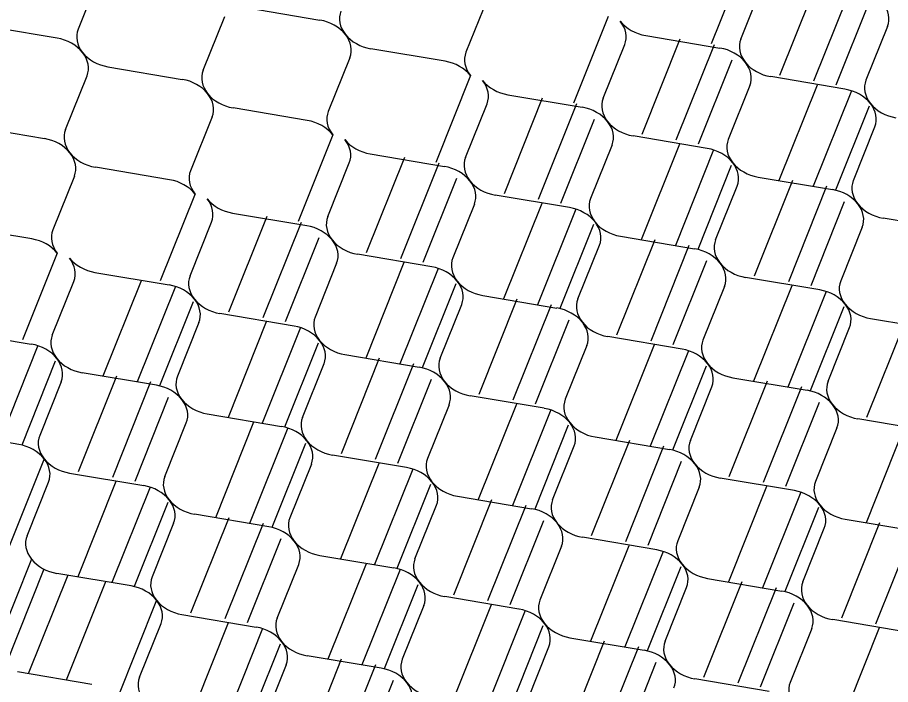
# Model space of a CAD drawing. Extents: x 638850 to 644908, y 297188 to 298900.
# Drawn here: x 638997.23 to 639037.44, y 298306.68 to 298337.41 of the extents above; entities that cross this region are included whole.
import ezdxf

# ---------------------------------------------------------------- set-up
doc = ezdxf.new("R2010")
doc.units = 0
doc.layers.add('2', color=7, linetype='Continuous')

msp = doc.modelspace()

# ---------------------------------------------------------------- linework, layer by layer
at = {"layer": '2'}
for p, q in [((639030.779, 298340.19), (639029.179, 298336.191)), ((639001.015, 298339.345), (639000.022, 298336.871)), ((639034.085, 298339.142), (639032.325, 298334.744)), ((639030.548, 298336.417), (639031.541, 298338.891)), ((639035.661, 298338.878), (639033.9, 298334.478)), ((639018.88, 298338.282), (639017.887, 298335.807)), ((639007.74, 298337.867), (639011.159, 298337.289)), ((639036.475, 298338.168), (639034.926, 298334.299)), ((639005.782, 298334.977), (639006.774, 298337.451)), ((639024.436, 298337.462), (639022.835, 298333.464)), ((638999.056, 298336.455), (638995.638, 298337.035)), ((639037.302, 298336.997), (639036.308, 298334.521)), ((639027.742, 298336.417), (639025.982, 298332.019)), ((639026.163, 298336.579), (639029.582, 298336.001)), ((639016.921, 298335.392), (639013.504, 298335.972)), ((639024.204, 298333.689), (639025.197, 298336.164)), ((639029.319, 298336.153), (639027.557, 298331.752)), ((639012.537, 298335.555), (639011.544, 298333.08)), ((639030.132, 298335.443), (639028.583, 298331.573)), ((639001.397, 298335.139), (639004.815, 298334.561)), ((638999.438, 298332.249), (639000.431, 298334.724)), ((639018.092, 298334.735), (639016.492, 298330.736)), ((639035.343, 298334.107), (639031.925, 298334.685)), ((639030.959, 298334.27), (639029.966, 298331.795)), ((639034.06, 298334.3), (639032.3, 298329.902)), ((639019.821, 298333.854), (639023.238, 298333.274)), ((639035.636, 298334.036), (639033.875, 298329.635)), ((639017.862, 298330.964), (639018.855, 298333.438)), ((639021.398, 298333.689), (639019.638, 298329.291)), ((639022.975, 298333.425), (639021.213, 298329.025)), ((639010.578, 298332.664), (639007.16, 298333.245)), ((639036.45, 298333.325), (639034.901, 298329.456)), ((639006.194, 298332.827), (639005.201, 298330.353)), ((639023.788, 298332.715), (639022.24, 298328.846)), ((638995.054, 298332.412), (638998.472, 298331.834)), ((639035.728, 298329.899), (639036.721, 298332.373)), ((639011.749, 298332.007), (639010.15, 298328.011)), ((639029, 298331.38), (639025.581, 298331.958)), ((639024.615, 298331.542), (639023.624, 298329.067)), ((639027.717, 298331.572), (639025.956, 298327.174)), ((639013.477, 298331.126), (639016.896, 298330.548)), ((639029.293, 298331.308), (639027.532, 298326.908)), ((639011.519, 298328.236), (639012.511, 298330.711)), ((639015.056, 298330.964), (639013.296, 298326.566)), ((639016.632, 298330.7), (639014.871, 298326.299)), ((639030.106, 298330.598), (639028.558, 298326.729)), ((639004.235, 298329.937), (639000.817, 298330.517)), ((638999.85, 298330.1), (638998.857, 298327.625)), ((639017.446, 298329.989), (639015.897, 298326.12)), ((639032.922, 298329.898), (639031.162, 298325.5)), ((639031.344, 298330.061), (639034.762, 298329.483)), ((639029.385, 298327.171), (639030.378, 298329.646)), ((639034.499, 298329.635), (639032.737, 298325.234)), ((639005.406, 298329.28), (639003.806, 298325.284)), ((639022.656, 298328.652), (639019.238, 298329.23)), ((639018.272, 298328.815), (639017.281, 298326.339)), ((639021.373, 298328.845), (639019.613, 298324.447)), ((639022.95, 298328.581), (639021.188, 298324.18)), ((639035.312, 298328.924), (639033.763, 298325.055)), ((639008.712, 298328.236), (639006.952, 298323.838)), ((639007.134, 298328.399), (639010.552, 298327.821)), ((639040.523, 298327.587), (639037.104, 298328.165)), ((638997.891, 298327.21), (638994.474, 298327.79)), ((639005.175, 298325.509), (639006.168, 298327.983)), ((639010.289, 298327.972), (639008.527, 298323.572)), ((639023.763, 298327.87), (639022.214, 298324.001)), ((639036.138, 298327.75), (639035.145, 298325.275)), ((639011.102, 298327.262), (639009.554, 298323.393)), ((639026.579, 298327.171), (639024.819, 298322.773)), ((639025, 298327.334), (639028.419, 298326.755)), ((638999.062, 298326.552), (638997.463, 298322.556)), ((639023.041, 298324.444), (639024.034, 298326.918)), ((639028.155, 298326.907), (639026.394, 298322.506)), ((639016.313, 298325.925), (639012.897, 298326.502)), ((639028.969, 298326.197), (639027.42, 298322.327)), ((639011.928, 298326.087), (639010.938, 298323.612)), ((639015.03, 298326.117), (639013.27, 298321.719)), ((639016.606, 298325.854), (639014.845, 298321.453)), ((639000.791, 298325.671), (639004.209, 298325.093)), ((639034.179, 298324.86), (639030.762, 298325.44)), ((638998.832, 298322.781), (638999.825, 298325.256)), ((639002.926, 298325.286), (639001.166, 298320.888)), ((639004.502, 298325.022), (639002.741, 298320.621)), ((639017.42, 298325.143), (639015.871, 298321.274)), ((639029.796, 298325.024), (639028.803, 298322.55)), ((639032.896, 298325.052), (639031.136, 298320.654)), ((639018.657, 298324.606), (639022.075, 298324.028)), ((639034.473, 298324.788), (639032.711, 298320.388)), ((639005.316, 298324.311), (639003.767, 298320.442)), ((639016.698, 298321.716), (639017.691, 298324.191)), ((639020.235, 298324.443), (639018.475, 298320.045)), ((639021.812, 298324.18), (639020.05, 298319.779)), ((639009.972, 298323.196), (639006.553, 298323.775)), ((639035.286, 298324.078), (639033.737, 298320.209)), ((639005.585, 298323.36), (639004.594, 298320.885)), ((639008.689, 298323.389), (639006.928, 298318.991)), ((639022.625, 298323.469), (639021.077, 298319.6)), ((639038.101, 298323.381), (639036.34, 298318.983)), ((639036.522, 298323.544), (639039.941, 298322.966)), ((638994.447, 298322.944), (638997.866, 298322.366)), ((639010.265, 298323.125), (639008.504, 298318.724)), ((639034.563, 298320.654), (639035.556, 298323.128)), ((639027.837, 298322.134), (639024.418, 298322.712)), ((638998.159, 298322.294), (638996.398, 298317.894)), ((639011.078, 298322.415), (639009.53, 298318.546)), ((639023.452, 298322.297), (639022.459, 298319.822)), ((639026.554, 298322.327), (639024.794, 298317.929)), ((639012.314, 298321.881), (639015.732, 298321.301)), ((639028.13, 298322.063), (639026.369, 298317.662)), ((638998.972, 298321.584), (638997.424, 298317.715)), ((639010.356, 298318.991), (639011.348, 298321.465)), ((639013.892, 298321.716), (639012.132, 298317.318)), ((639015.468, 298321.452), (639013.707, 298317.051)), ((639028.943, 298321.352), (639027.395, 298317.483)), ((639003.628, 298320.469), (639000.21, 298321.047)), ((638999.244, 298320.632), (638998.251, 298318.157)), ((639001.786, 298320.885), (639000.026, 298316.487)), ((639003.362, 298320.621), (639001.601, 298316.221)), ((639016.282, 298320.742), (639014.733, 298316.873)), ((639031.757, 298320.654), (639029.997, 298316.256)), ((639030.179, 298320.816), (639033.597, 298320.238)), ((639028.22, 298317.926), (639029.213, 298320.401)), ((639033.333, 298320.39), (639031.572, 298315.989)), ((639004.176, 298319.911), (639002.627, 298316.042)), ((639021.493, 298319.407), (639018.075, 298319.985)), ((639017.109, 298319.569), (639016.116, 298317.095)), ((639020.21, 298319.599), (639018.45, 298315.201)), ((639021.787, 298319.335), (639020.025, 298314.935)), ((639034.147, 298319.679), (639032.598, 298315.81)), ((639005.971, 298319.153), (639009.389, 298318.575)), ((639039.358, 298318.342), (639035.939, 298318.92)), ((639004.012, 298316.263), (639005.005, 298318.738)), ((639008.104, 298318.768), (639006.344, 298314.37)), ((639009.681, 298318.505), (639007.919, 298314.104)), ((639022.6, 298318.625), (639021.051, 298314.756)), ((639034.973, 298318.505), (639033.98, 298316.03)), ((639038.075, 298318.535), (639036.314, 298314.137)), ((638997.285, 298317.742), (638993.867, 298318.322)), ((639010.494, 298317.794), (639008.946, 298313.925)), ((639025.414, 298317.926), (639023.654, 298313.528)), ((639023.835, 298318.089), (639027.254, 298317.511)), ((639021.876, 298315.199), (639022.869, 298317.673)), ((639026.99, 298317.662), (639025.229, 298313.262)), ((638998.456, 298317.084), (638996.639, 298312.544)), ((639015.15, 298316.679), (639011.731, 298317.257)), ((639027.803, 298316.952), (639026.255, 298313.083)), ((639010.765, 298316.842), (639009.773, 298314.367)), ((639013.865, 298316.872), (639012.105, 298312.474)), ((639015.441, 298316.609), (639013.68, 298312.208)), ((638999.628, 298316.426), (639003.046, 298315.848)), ((639033.014, 298315.615), (639029.596, 298316.193)), ((638997.669, 298313.536), (638998.662, 298316.01)), ((639001.761, 298316.041), (639000.001, 298311.643)), ((639003.337, 298315.777), (639001.576, 298311.377)), ((639016.255, 298315.898), (639014.706, 298312.029)), ((639028.63, 298315.777), (639027.637, 298313.303)), ((639031.731, 298315.807), (639029.971, 298311.409)), ((639017.492, 298315.361), (639020.91, 298314.783)), ((639033.308, 298315.544), (639031.546, 298311.143)), ((639004.151, 298315.067), (639002.602, 298311.198)), ((639015.533, 298312.471), (639016.526, 298314.946)), ((639019.068, 298315.199), (639017.308, 298310.801)), ((639020.645, 298314.936), (639018.883, 298310.535)), ((639008.807, 298313.952), (639005.388, 298314.53)), ((639034.121, 298314.833), (639032.572, 298310.964)), ((639004.422, 298314.114), (639003.429, 298311.64)), ((639006.964, 298314.368), (639005.204, 298309.97)), ((639008.541, 298314.104), (639006.779, 298309.704)), ((639021.458, 298314.225), (639019.909, 298310.356)), ((639036.935, 298314.136), (639035.175, 298309.738)), ((639035.357, 298314.299), (639038.775, 298313.721)), ((639033.398, 298311.409), (639034.391, 298313.884)), ((639038.512, 298313.873), (639036.751, 298309.472)), ((639009.354, 298313.394), (639007.806, 298309.525)), ((639026.671, 298312.887), (639023.253, 298313.468)), ((639022.287, 298313.052), (639021.294, 298310.577)), ((639025.388, 298313.08), (639023.628, 298308.682)), ((639011.149, 298312.634), (639014.567, 298312.056)), ((639026.964, 298312.816), (639025.203, 298308.415)), ((638997.874, 298312.462), (638996.057, 298307.921)), ((639009.19, 298309.744), (639010.182, 298312.218)), ((639013.282, 298312.249), (639011.522, 298307.851)), ((639027.778, 298312.106), (639026.229, 298308.236)), ((638998.45, 298311.998), (638996.675, 298307.565)), ((638999.541, 298311.718), (638997.724, 298307.177)), ((639002.463, 298311.224), (638999.045, 298311.802)), ((639014.858, 298311.985), (639013.097, 298307.585)), ((639001.282, 298311.423), (638999.465, 298306.883)), ((639015.672, 298311.275), (639014.123, 298307.406)), ((639030.592, 298311.409), (639028.832, 298307.011)), ((639029.014, 298311.572), (639032.432, 298310.993)), ((639027.057, 298308.681), (639028.048, 298311.156)), ((639032.168, 298311.145), (639030.407, 298306.744)), ((639003.635, 298310.566), (639001.817, 298306.025)), ((639020.328, 298310.162), (639016.91, 298310.74)), ((639015.944, 298310.325), (639014.951, 298307.85)), ((639019.043, 298310.355), (639017.283, 298305.957)), ((639020.62, 298310.091), (639018.858, 298305.691)), ((639032.982, 298310.435), (639031.433, 298306.565)), ((639004.806, 298309.909), (639008.224, 298309.328)), ((639038.195, 298309.097), (639034.776, 298309.675)), ((639002.847, 298307.018), (639003.84, 298309.493)), ((639006.939, 298309.524), (639005.179, 298305.126)), ((639008.516, 298309.26), (639006.754, 298304.859)), ((639021.433, 298309.381), (639019.884, 298305.512)), ((639033.81, 298309.259), (639032.817, 298306.785)), ((639036.912, 298309.289), (639035.151, 298304.891)), ((639009.329, 298308.549), (639007.781, 298304.68)), ((639024.249, 298308.681), (639022.488, 298304.283)), ((639022.672, 298308.843), (639026.089, 298308.266)), ((639020.713, 298305.953), (639021.704, 298308.429)), ((639025.825, 298308.418), (639024.064, 298304.017)), ((639012.143, 298307.851), (639010.383, 298303.453)), ((639013.985, 298307.434), (639010.566, 298308.013)), ((639026.638, 298307.707), (639025.09, 298303.838)), ((639000.646, 298306.685), (638997.228, 298307.263)), ((639009.6, 298307.597), (639008.608, 298305.123)), ((639013.719, 298307.587), (639011.958, 298303.186)), ((639014.532, 298306.876), (639012.984, 298303.007)), ((639031.851, 298306.369), (639028.433, 298306.947))]:
    msp.add_line(p, q, dxfattribs=at)
for centre, start_param, end_param in [((639035.796, 298337.511), 3.045062, 3.936083), ((639013.632, 298337.189), 6.186654, 7.077676), ((639011.03, 298336.071), 3.936083, 4.827105), ((639023.692, 298336.679), 3.045062, 3.936083), ((639026.294, 298337.798), 0.794491, 1.685512), ((639001.527, 298336.357), 6.186654, 7.077676), ((639011.03, 298336.071), 3.045062, 3.936083), ((639013.632, 298337.189), 0.794491, 1.685512), ((638998.926, 298335.239), 3.936083, 4.827105), ((639032.055, 298335.902), 6.186654, 7.077676), ((638998.926, 298335.239), 3.045062, 3.936083), ((639001.527, 298336.357), 0.794491, 1.685512), ((639019.393, 298335.294), 6.186654, 7.077676), ((639029.453, 298334.784), 3.936083, 4.827105), ((639016.791, 298334.175), 3.936083, 4.827105), ((639032.055, 298335.902), 0.794491, 1.685512), ((639029.453, 298334.784), 3.045062, 3.936083), ((639007.289, 298334.462), 6.186654, 7.077676), ((639004.687, 298333.343), 3.936083, 4.827105), ((639017.349, 298333.952), 3.045062, 3.936083), ((639019.95, 298335.07), 0.794491, 1.685512), ((639037.816, 298334.007), 6.186654, 7.077676), ((639007.289, 298334.462), 0.794491, 1.685512), ((639004.687, 298333.343), 3.045062, 3.936083), ((639035.214, 298332.888), 3.936083, 4.827105), ((639025.711, 298333.175), 6.186654, 7.077676), ((639035.214, 298332.888), 3.045062, 3.936083), ((639037.816, 298334.007), 0.794491, 1.685512), ((639013.05, 298332.566), 6.186654, 7.077676), ((639023.11, 298332.056), 3.936083, 4.827105), ((639010.448, 298331.448), 3.936083, 4.827105), ((639025.711, 298333.175), 0.794491, 1.685512), ((639023.11, 298332.056), 3.045062, 3.936083), ((639000.945, 298331.734), 6.186654, 7.077676), ((638998.343, 298330.616), 3.936083, 4.827105), ((639011.006, 298331.225), 3.045062, 3.936083), ((639013.607, 298332.343), 0.794491, 1.685512), ((639031.472, 298331.279), 6.186654, 7.077676), ((639028.871, 298330.161), 3.936083, 4.827105), ((638998.343, 298330.616), 3.045062, 3.936083), ((639000.945, 298331.734), 0.794491, 1.685512), ((639019.368, 298330.448), 6.186654, 7.077676), ((639028.871, 298330.161), 3.045062, 3.936083), ((639031.472, 298331.279), 0.794491, 1.685512), ((639006.706, 298329.839), 6.186654, 7.077676), ((639016.767, 298329.329), 3.936083, 4.827105), ((639004.105, 298328.72), 3.936083, 4.827105), ((639016.767, 298329.329), 3.045062, 3.936083), ((639019.368, 298330.448), 0.794491, 1.685512), ((639037.233, 298329.384), 6.186654, 7.077676), ((639034.632, 298328.265), 3.936083, 4.827105), ((639004.662, 298328.497), 3.045062, 3.936083), ((639007.264, 298329.616), 0.794491, 1.685512), ((639025.129, 298328.552), 6.186654, 7.077676), ((639022.528, 298327.434), 3.936083, 4.827105), ((639034.632, 298328.265), 3.045062, 3.936083), ((639037.233, 298329.384), 0.794491, 1.685512), ((639013.025, 298327.721), 6.186654, 7.077676), ((639010.423, 298326.602), 3.936083, 4.827105), ((639022.528, 298327.434), 3.045062, 3.936083), ((639025.129, 298328.552), 0.794491, 1.685512), ((639000.363, 298327.111), 6.186654, 7.077676), ((638997.761, 298325.993), 3.936083, 4.827105), ((639013.025, 298327.721), 0.794491, 1.685512), ((639010.423, 298326.602), 3.045062, 3.936083), ((639030.89, 298326.657), 6.186654, 7.077676), ((639028.289, 298325.538), 3.936083, 4.827105), ((638998.319, 298325.77), 3.045062, 3.936083), ((639000.921, 298326.889), 0.794491, 1.685512), ((639018.786, 298325.825), 6.186654, 7.077676), ((639016.184, 298324.706), 3.936083, 4.827105), ((639030.89, 298326.657), 0.794491, 1.685512), ((639028.289, 298325.538), 3.045062, 3.936083), ((639006.682, 298324.993), 6.186654, 7.077676), ((639004.08, 298323.875), 3.936083, 4.827105), ((639016.184, 298324.706), 3.045062, 3.936083), ((639018.786, 298325.825), 0.794491, 1.685512), ((639036.651, 298324.761), 6.186654, 7.077676), ((639034.05, 298323.643), 3.936083, 4.827105), ((639004.08, 298323.875), 3.045062, 3.936083), ((639006.682, 298324.993), 0.794491, 1.685512), ((639024.547, 298323.93), 6.186654, 7.077676), ((639034.05, 298323.643), 3.045062, 3.936083), ((639036.651, 298324.761), 0.794491, 1.685512), ((639021.945, 298322.811), 3.936083, 4.827105), ((639012.443, 298323.098), 6.186654, 7.077676), ((639021.945, 298322.811), 3.045062, 3.936083), ((639024.547, 298323.93), 0.794491, 1.685512), ((639009.841, 298321.979), 3.936083, 4.827105), ((639000.339, 298322.266), 6.186654, 7.077676), ((639009.841, 298321.979), 3.045062, 3.936083), ((639012.443, 298323.098), 0.794491, 1.685512), ((639030.308, 298322.034), 6.186654, 7.077676), ((638997.737, 298321.148), 3.936083, 4.827105), ((639027.707, 298320.916), 3.936083, 4.827105), ((638997.737, 298321.148), 3.045062, 3.936083), ((639000.339, 298322.266), 0.794491, 1.685512), ((639018.204, 298321.202), 6.186654, 7.077676), ((639027.707, 298320.916), 3.045062, 3.936083), ((639030.308, 298322.034), 0.794491, 1.685512), ((639015.602, 298320.084), 3.936083, 4.827105), ((639006.1, 298320.371), 6.186654, 7.077676), ((639018.204, 298321.202), 0.794491, 1.685512), ((639015.602, 298320.084), 3.045062, 3.936083), ((639036.069, 298320.139), 6.186654, 7.077676), ((639003.498, 298319.252), 3.936083, 4.827105), ((639033.468, 298319.02), 3.936083, 4.827105), ((639003.498, 298319.252), 3.045062, 3.936083), ((639006.1, 298320.371), 0.794491, 1.685512), ((639023.965, 298319.307), 6.186654, 7.077676), ((639021.363, 298318.188), 3.936083, 4.827105), ((639033.468, 298319.02), 3.045062, 3.936083), ((639036.069, 298320.139), 0.794491, 1.685512), ((639011.861, 298318.475), 6.186654, 7.077676), ((639009.259, 298317.357), 3.936083, 4.827105), ((639021.363, 298318.188), 3.045062, 3.936083), ((639023.965, 298319.307), 0.794491, 1.685512), ((638999.757, 298317.643), 6.186654, 7.077676), ((638997.155, 298316.525), 3.936083, 4.827105), ((639011.861, 298318.475), 0.794491, 1.685512), ((639009.259, 298317.357), 3.045062, 3.936083), ((639029.726, 298317.411), 6.186654, 7.077676), ((639027.124, 298316.293), 3.936083, 4.827105), ((638997.155, 298316.525), 3.045062, 3.936083), ((638999.757, 298317.643), 0.794491, 1.685512), ((639017.622, 298316.58), 6.186654, 7.077676), ((639015.02, 298315.461), 3.936083, 4.827105), ((639029.726, 298317.411), 0.794491, 1.685512), ((639027.124, 298316.293), 3.045062, 3.936083), ((639005.518, 298315.748), 6.186654, 7.077676), ((639002.916, 298314.629), 3.936083, 4.827105), ((639015.02, 298315.461), 3.045062, 3.936083), ((639017.622, 298316.58), 0.794491, 1.685512), ((639035.487, 298315.516), 6.186654, 7.077676), ((639032.885, 298314.397), 3.936083, 4.827105), ((639002.916, 298314.629), 3.045062, 3.936083), ((639005.518, 298315.748), 0.794491, 1.685512), ((639023.383, 298314.684), 6.186654, 7.077676), ((639032.885, 298314.397), 3.045062, 3.936083), ((639035.487, 298315.516), 0.794491, 1.685512), ((639020.781, 298313.566), 3.936083, 4.827105), ((639011.279, 298313.852), 6.186654, 7.077676), ((639020.781, 298313.566), 3.045062, 3.936083), ((639023.383, 298314.684), 0.794491, 1.685512), ((639008.677, 298312.734), 3.936083, 4.827105), ((638999.174, 298313.021), 6.186654, 7.077676), ((639008.677, 298312.734), 3.045062, 3.936083), ((639011.279, 298313.852), 0.794491, 1.685512), ((639029.144, 298312.789), 6.186654, 7.077676), ((639026.542, 298311.67), 3.936083, 4.827105), ((638999.174, 298313.021), 0.794491, 1.685512), ((639017.04, 298311.957), 6.186654, 7.077676), ((639026.542, 298311.67), 3.045062, 3.936083), ((639029.144, 298312.789), 0.794491, 1.685512), ((639014.438, 298310.838), 3.936083, 4.827105), ((639004.935, 298311.125), 6.186654, 7.077676), ((639014.438, 298310.838), 3.045062, 3.936083), ((639017.04, 298311.957), 0.794491, 1.685512), ((639034.905, 298310.893), 6.186654, 7.077676), ((639002.334, 298310.007), 3.936083, 4.827105), ((639032.303, 298309.775), 3.936083, 4.827105), ((639002.334, 298310.007), 3.045062, 3.936083), ((639004.935, 298311.125), 0.794491, 1.685512), ((639022.801, 298310.061), 6.186654, 7.077676), ((639020.199, 298308.943), 3.936083, 4.827105), ((639034.905, 298310.893), 0.794491, 1.685512), ((639032.303, 298309.775), 3.045062, 3.936083), ((639010.696, 298309.23), 6.186654, 7.077676), ((639008.095, 298308.111), 3.936083, 4.827105), ((639020.199, 298308.943), 3.045062, 3.936083), ((639022.801, 298310.061), 0.794491, 1.685512), ((639008.095, 298308.111), 3.045062, 3.936083), ((639010.696, 298309.23), 0.794491, 1.685512), ((639028.562, 298308.166), 6.186654, 7.077676), ((639025.96, 298307.047), 3.936083, 4.827105), ((639016.458, 298307.334), 6.186654, 7.077676), ((639013.856, 298306.216), 3.936083, 4.827105), ((639028.562, 298308.166), 0.794491, 1.685512), ((639025.96, 298307.047), 3.045062, 3.936083), ((639004.353, 298306.503), 6.186654, 7.077676), ((639013.856, 298306.216), 3.045062, 3.936083), ((639016.458, 298307.334), 0.794491, 1.685512), ((639034.323, 298306.27), 6.186654, 7.077676)]:
    msp.add_ellipse(centre, major_axis=(-1.543, 0.403), ratio=0.764477, start_param=start_param, end_param=end_param, dxfattribs=at)

doc.saveas('drawing.dxf')
